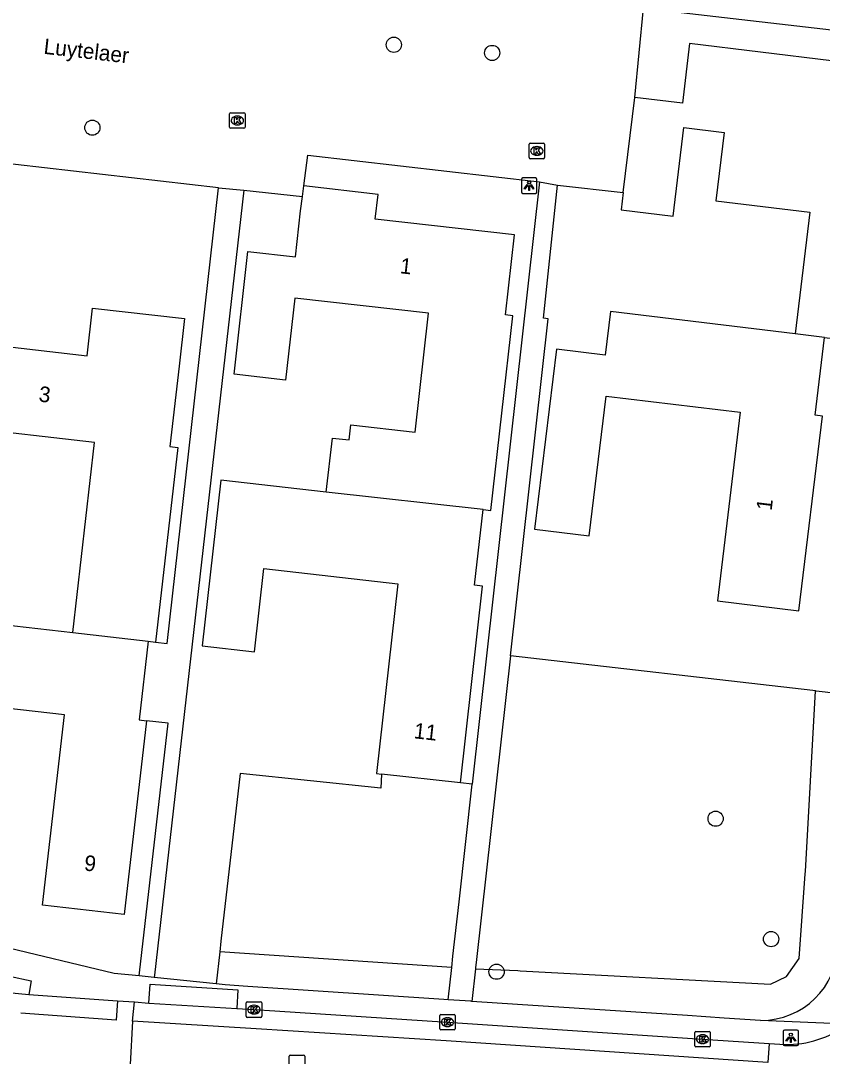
# Model space of a CAD drawing. Extents: x 162398 to 163643, y 386453 to 387397.
# Drawn here: x 162661.5 to 162713.1, y 386600.9 to 386667.5 of the extents above; entities that cross this region are included whole.
import ezdxf

# ---------------------------------------------------------------- set-up
doc = ezdxf.new("R2010")
doc.units = 0
for name, color, linetype in [('IMGEO_Boom', 7, 'Continuous'), ('IMGEO_Groenvoorziening', 7, 'Continuous'), ('IMGEO_Kolk', 7, 'Continuous'), ('IMGEO_Lichtpunt', 7, 'Continuous'), ('IMGEO_Openbare_ruimte_label', 7, 'Continuous'), ('IMGEO_Pand', 7, 'Continuous'), ('IMGEO_Pand_nummerreeks', 7, 'Continuous'), ('IMGEO_Rijbaan_lokaal_gesloten', 7, 'Continuous'), ('IMGEO_Rijbaan_lokaal_open', 7, 'Continuous'), ('IMGEO_Rioolput', 7, 'Continuous'), ('IMGEO_Voetpad_open', 7, 'Continuous')]:
    doc.layers.add(name, color=color, linetype=linetype)

msp = doc.modelspace()

# ---------------------------------------------------------------- linework, layer by layer
at = {"layer": 'IMGEO_Boom'}
for centre in [(162685.518, 386665.962), (162691.847, 386665.437), (162666.114, 386660.628), (162706.225, 386616.177), (162709.796, 386608.434), (162692.128, 386606.334)]:
    msp.add_circle(centre, 0.489, dxfattribs=at)
at = {"layer": 'IMGEO_Groenvoorziening'}
for points in [[(162712.66, 386624.395), (162712.472, 386624.417), (162693.02, 386626.657)], [(162690.772, 386606.523), (162693.507, 386606.409), (162693.65, 386606.401), (162709.758, 386605.544), (162710.781, 386606.022), (162711.6, 386607.182), (162711.998, 386612.625), (162712.009, 386612.773), (162712.66, 386624.395)], [(162715.359, 386624.084), (162712.686, 386624.392), (162712.66, 386624.395)], [(162684.719, 386619.052), (162684.681, 386618.151), (162675.637, 386619.094), (162674.394, 386608.301), (162674.315, 386607.614)], [(162690.56, 386618.394), (162689.808, 386618.479)], [(162674.315, 386607.614), (162674.077, 386605.548)], [(162689.244, 386606.609), (162674.315, 386607.614)]]:
    msp.add_lwpolyline(points, dxfattribs=at)
at = {"layer": 'IMGEO_Kolk'}
for p, q in [((162674.946, 386660.665), (162674.946, 386661.517)), ((162675.021, 386661.591), (162675.873, 386661.591)), ((162675.434, 386661.371), (162675.459, 386661.371)), ((162675.947, 386661.517), (162675.947, 386660.665)), ((162675.457, 386660.811), (162675.432, 386660.811)), ((162675.873, 386660.591), (162675.021, 386660.591)), ((162694.217, 386658.709), (162694.217, 386659.561)), ((162694.292, 386659.635), (162695.144, 386659.635)), ((162694.705, 386659.415), (162694.73, 386659.415)), ((162695.218, 386659.561), (162695.218, 386658.709)), ((162694.728, 386658.855), (162694.703, 386658.855)), ((162695.144, 386658.635), (162694.292, 386658.635)), ((162676.012, 386603.473), (162676.012, 386604.325)), ((162676.087, 386604.399), (162676.939, 386604.399)), ((162676.5, 386604.179), (162676.525, 386604.179)), ((162677.013, 386604.325), (162677.013, 386603.473)), ((162676.939, 386603.399), (162676.087, 386603.399)), ((162676.523, 386603.619), (162676.498, 386603.619)), ((162688.468, 386602.663), (162688.468, 386603.515)), ((162688.543, 386603.589), (162689.395, 386603.589)), ((162689.469, 386603.515), (162689.469, 386602.663)), ((162688.979, 386602.809), (162688.954, 386602.809)), ((162688.956, 386603.369), (162688.981, 386603.369)), ((162689.395, 386602.589), (162688.543, 386602.589)), ((162704.884, 386601.569), (162704.884, 386602.421)), ((162704.959, 386602.495), (162705.811, 386602.495)), ((162705.372, 386602.275), (162705.397, 386602.275)), ((162705.885, 386602.421), (162705.885, 386601.569)), ((162705.811, 386601.495), (162704.959, 386601.495)), ((162705.395, 386601.715), (162705.37, 386601.715))]:
    msp.add_line(p, q, dxfattribs=at)
for points in [[(162674.946, 386660.665), (162674.946, 386661.517)], [(162675.021, 386661.591), (162675.873, 386661.591)], [(162675.947, 386661.517), (162675.947, 386660.665)], [(162675.267, 386661.291), (162675.39, 386661.291), (162675.39, 386661.14), (162675.52, 386661.291), (162675.684, 386661.291), (162675.538, 386661.14), (162675.691, 386660.891), (162675.539, 386660.891), (162675.454, 386661.055), (162675.39, 386660.988), (162675.39, 386660.891), (162675.267, 386660.891), (162675.267, 386661.291)], [(162675.873, 386660.591), (162675.021, 386660.591)], [(162694.217, 386658.709), (162694.217, 386659.561)], [(162694.292, 386659.635), (162695.144, 386659.635)], [(162694.538, 386659.335), (162694.661, 386659.335), (162694.661, 386659.184), (162694.791, 386659.335), (162694.955, 386659.335), (162694.809, 386659.184), (162694.962, 386658.935), (162694.81, 386658.935), (162694.725, 386659.099), (162694.661, 386659.032), (162694.661, 386658.935), (162694.538, 386658.935), (162694.538, 386659.335)], [(162695.218, 386659.561), (162695.218, 386658.709)], [(162695.144, 386658.635), (162694.292, 386658.635)], [(162676.012, 386603.473), (162676.012, 386604.325)], [(162676.087, 386604.399), (162676.939, 386604.399)], [(162676.333, 386604.099), (162676.456, 386604.099), (162676.456, 386603.948), (162676.586, 386604.099), (162676.75, 386604.099), (162676.604, 386603.948), (162676.757, 386603.699), (162676.605, 386603.699), (162676.52, 386603.863), (162676.456, 386603.796), (162676.456, 386603.699), (162676.333, 386603.699), (162676.333, 386604.099)], [(162677.013, 386604.325), (162677.013, 386603.473)], [(162676.939, 386603.399), (162676.087, 386603.399)], [(162688.468, 386602.663), (162688.468, 386603.515)], [(162688.543, 386603.589), (162689.395, 386603.589)], [(162689.469, 386603.515), (162689.469, 386602.663)], [(162688.789, 386603.289), (162688.912, 386603.289), (162688.912, 386603.138), (162689.042, 386603.289), (162689.206, 386603.289), (162689.06, 386603.138), (162689.213, 386602.889), (162689.061, 386602.889), (162688.976, 386603.053), (162688.912, 386602.986), (162688.912, 386602.889), (162688.789, 386602.889), (162688.789, 386603.289)], [(162689.395, 386602.589), (162688.543, 386602.589)], [(162704.884, 386601.569), (162704.884, 386602.421)], [(162704.959, 386602.495), (162705.811, 386602.495)], [(162705.205, 386602.195), (162705.328, 386602.195), (162705.328, 386602.044), (162705.458, 386602.195), (162705.622, 386602.195), (162705.476, 386602.044), (162705.629, 386601.795), (162705.477, 386601.795), (162705.392, 386601.959), (162705.328, 386601.892), (162705.328, 386601.795), (162705.205, 386601.795), (162705.205, 386602.195)], [(162705.885, 386602.421), (162705.885, 386601.569)], [(162705.811, 386601.495), (162704.959, 386601.495)]]:
    msp.add_lwpolyline(points, dxfattribs=at)
for centre, start, end in [((162675.023, 386661.515), 91.55205, 178.44795), ((162675.023, 386661.515), 91.55205, 178.44795), ((162675.871, 386661.515), 1.55205, 88.44795), ((162675.871, 386661.515), 1.55205, 88.44795), ((162675.023, 386660.667), 181.55205, 268.44795), ((162675.023, 386660.667), 181.55205, 268.44795), ((162675.871, 386660.667), 271.55205, 358.44795), ((162675.871, 386660.667), 271.55205, 358.44795), ((162694.294, 386659.559), 91.55205, 178.44795), ((162694.294, 386659.559), 91.55205, 178.44795), ((162695.142, 386659.559), 1.55205, 88.44795), ((162695.142, 386659.559), 1.55205, 88.44795), ((162694.294, 386658.711), 181.55205, 268.44795), ((162694.294, 386658.711), 181.55205, 268.44795), ((162695.142, 386658.711), 271.55205, 358.44795), ((162695.142, 386658.711), 271.55205, 358.44795), ((162676.089, 386604.323), 91.55205, 178.44795), ((162676.089, 386604.323), 91.55205, 178.44795), ((162676.937, 386604.323), 1.55205, 88.44795), ((162676.937, 386604.323), 1.55205, 88.44795), ((162676.089, 386603.475), 181.55205, 268.44795), ((162676.089, 386603.475), 181.55205, 268.44795), ((162676.937, 386603.475), 271.55205, 358.44795), ((162676.937, 386603.475), 271.55205, 358.44795), ((162688.545, 386603.513), 91.55205, 178.44795), ((162688.545, 386603.513), 91.55205, 178.44795), ((162689.393, 386603.513), 1.55205, 88.44795), ((162689.393, 386603.513), 1.55205, 88.44795), ((162688.545, 386602.665), 181.55205, 268.44795), ((162688.545, 386602.665), 181.55205, 268.44795), ((162689.393, 386602.665), 271.55205, 358.44795), ((162689.393, 386602.665), 271.55205, 358.44795), ((162704.961, 386602.419), 91.55205, 178.44795), ((162704.961, 386602.419), 91.55205, 178.44795), ((162705.809, 386602.419), 1.55205, 88.44795), ((162705.809, 386602.419), 1.55205, 88.44795), ((162704.961, 386601.571), 181.55205, 268.44795), ((162704.961, 386601.571), 181.55205, 268.44795), ((162705.809, 386601.571), 271.55205, 358.44795), ((162705.809, 386601.571), 271.55205, 358.44795)]:
    msp.add_arc(centre, 0.0765, start, end, dxfattribs=at)
for centre, major_axis, ratio, start_param, end_param in [((162675.433, 386661.091), (-0.387, 0.002), 0.722429, 4.712389, 7.853982), ((162675.458, 386661.091), (-0.39, 0.002), 0.717154, 1.570796, 4.712389), ((162694.704, 386659.135), (-0.387, 0.002), 0.722429, 4.712389, 7.853982), ((162694.729, 386659.135), (-0.39, 0.002), 0.717154, 1.570796, 4.712389), ((162676.499, 386603.899), (-0.387, 0.002), 0.722429, 4.712389, 7.853982), ((162676.524, 386603.899), (-0.39, 0.002), 0.717154, 1.570796, 4.712389), ((162688.955, 386603.089), (-0.387, 0.002), 0.722429, 4.712389, 7.853982), ((162688.98, 386603.089), (-0.39, 0.002), 0.717154, 1.570796, 4.712389), ((162705.371, 386601.995), (-0.387, 0.002), 0.722429, 4.712389, 7.853982), ((162705.396, 386601.995), (-0.39, 0.002), 0.717154, 1.570796, 4.712389)]:
    msp.add_ellipse(centre, major_axis=major_axis, ratio=ratio, start_param=start_param, end_param=end_param, dxfattribs=at)
at = {"layer": 'IMGEO_Lichtpunt'}
for p, q in [((162694.628, 386657.397), (162693.82, 386657.397)), ((162694.628, 386657.397), (162693.82, 386657.397)), ((162693.726, 386657.302), (162693.726, 386656.495)), ((162693.726, 386657.302), (162693.726, 386656.495)), ((162694.722, 386656.495), (162694.722, 386657.302)), ((162694.722, 386656.495), (162694.722, 386657.302)), ((162693.82, 386656.401), (162694.628, 386656.401)), ((162693.82, 386656.401), (162694.628, 386656.401)), ((162710.566, 386602.488), (162710.566, 386601.681)), ((162710.566, 386602.488), (162710.566, 386601.681)), ((162711.468, 386602.583), (162710.66, 386602.583)), ((162711.468, 386602.583), (162710.66, 386602.583)), ((162711.562, 386601.681), (162711.562, 386602.488)), ((162711.562, 386601.681), (162711.562, 386602.488)), ((162710.66, 386601.587), (162711.468, 386601.587)), ((162710.66, 386601.587), (162711.468, 386601.587))]:
    msp.add_line(p, q, dxfattribs=at)
for points in [[(162694.1, 386656.966), (162694.139, 386656.938), (162693.951, 386656.676), (162693.913, 386656.703), (162694.1, 386656.966)], [(162694.202, 386656.918), (162694.249, 386656.918), (162694.249, 386656.596), (162694.202, 386656.596), (162694.202, 386656.918)], [(162694.312, 386656.938), (162694.35, 386656.965), (162694.537, 386656.703), (162694.498, 386656.675), (162694.312, 386656.938)], [(162710.94, 386602.152), (162710.979, 386602.124), (162710.791, 386601.862), (162710.753, 386601.889), (162710.94, 386602.152)], [(162711.042, 386602.104), (162711.089, 386602.104), (162711.089, 386601.782), (162711.042, 386601.782), (162711.042, 386602.104)], [(162711.152, 386602.124), (162711.19, 386602.151), (162711.377, 386601.889), (162711.338, 386601.861), (162711.152, 386602.124)]]:
    msp.add_lwpolyline(points, dxfattribs=at)
for centre in [(162694.225, 386657.1), (162711.065, 386602.286)]:
    msp.add_circle(centre, 0.0994, dxfattribs=at)
for centre, start, end in [((162693.82, 386657.302), 90, 180), ((162693.82, 386657.302), 90, 180), ((162694.628, 386657.302), 0, 90), ((162694.628, 386657.302), 0, 90), ((162693.82, 386656.495), 180, 270), ((162693.82, 386656.495), 180, 270), ((162694.628, 386656.495), 270, 0), ((162694.628, 386656.495), 270, 360), ((162710.66, 386602.488), 90, 180), ((162710.66, 386602.488), 90, 180), ((162711.468, 386602.488), 0, 90), ((162711.468, 386602.488), 0, 90), ((162710.66, 386601.681), 180, 270), ((162710.66, 386601.681), 180, 270), ((162711.468, 386601.681), 270, 0), ((162711.468, 386601.681), 270, 360)]:
    msp.add_arc(centre, 0.0946, start, end, dxfattribs=at)
at = {"layer": 'IMGEO_Pand'}
for points in [[(162713.229, 386647.135), (162716.692, 386646.716), (162718.2, 386659.172), (162717.621, 386659.242), (162718.242, 386664.379), (162704.554, 386666.036), (162704.091, 386662.206), (162701.024, 386662.577)], [(162700.284, 386656.459), (162701.024, 386662.577)], [(162700.284, 386656.459), (162700.149, 386655.346), (162703.489, 386654.941), (162704.178, 386660.632), (162706.769, 386660.319), (162706.238, 386655.927), (162712.295, 386655.194), (162711.349, 386647.375)], [(162679.639, 386656.195), (162679.727, 386656.879)], [(162691.26, 386636.064), (162691.758, 386636.008), (162693.167, 386648.531), (162692.712, 386648.582), (162693.293, 386653.737), (162684.322, 386654.747), (162684.501, 386656.341), (162679.727, 386656.879)], [(162681.169, 386637.188), (162681.561, 386640.666), (162682.646, 386640.544), (162682.756, 386641.515), (162686.897, 386641.049), (162687.757, 386648.694), (162679.141, 386649.663), (162678.548, 386644.393), (162675.233, 386644.766), (162676.122, 386652.665), (162679.187, 386652.32), (162679.521, 386655.287), (162679.639, 386656.195)], [(162664.854, 386628.145), (162666.259, 386640.378), (162657.629, 386641.37), (162657.013, 386636.007), (162653.615, 386636.397), (162654.858, 386647.214), (162665.781, 386645.959), (162666.133, 386649.023), (162672.045, 386648.344), (162671.693, 386645.279), (162671.1, 386640.115), (162671.613, 386640.056), (162670.175, 386627.541)], [(162711.349, 386647.375), (162699.458, 386648.812), (162699.118, 386646.004), (162695.982, 386646.384), (162694.58, 386634.799), (162698.096, 386634.373), (162699.185, 386643.366), (162707.807, 386642.323), (162706.339, 386630.192), (162711.59, 386629.556), (162713.105, 386642.079), (162712.624, 386642.137), (162713.229, 386647.135)], [(162713.229, 386647.135), (162711.349, 386647.375)], [(162681.169, 386637.188), (162674.39, 386637.951), (162673.19, 386627.297), (162676.543, 386626.919), (162677.145, 386632.263), (162685.771, 386631.292), (162684.397, 386619.088), (162684.719, 386619.052)], [(162691.26, 386636.064), (162681.169, 386637.188)], [(162689.808, 386618.479), (162691.232, 386631.132), (162690.712, 386631.191), (162691.26, 386636.064)], [(162669.594, 386622.475), (162668.163, 386610.017), (162662.914, 386610.62), (162664.319, 386622.854), (162655.606, 386623.855), (162654.986, 386618.465), (162651.596, 386618.855), (162652.822, 386629.527), (162664.854, 386628.145)], [(162664.854, 386628.145), (162669.702, 386627.595)], [(162669.702, 386627.595), (162669.12, 386622.53), (162669.594, 386622.475)], [(162669.702, 386627.595), (162670.175, 386627.541)], [(162689.808, 386618.479), (162684.719, 386619.052)]]:
    msp.add_lwpolyline(points, dxfattribs=at)
at = {"layer": 'IMGEO_Rijbaan_lokaal_gesloten'}
for points in [[(162658.459, 386605.21), (162662.021, 386604.865)], [(162662.021, 386604.865), (162667.733, 386604.463)], [(162668.821, 386604.393), (162669.759, 386604.318)], [(162669.759, 386604.318), (162675.41, 386603.974)], [(162675.41, 386603.974), (162676.513, 386603.899), (162677.862, 386603.812), (162688.969, 386603.089), (162705.385, 386601.995), (162709.68, 386601.72)], [(162709.59, 386600.492), (162688.895, 386601.878), (162676.668, 386602.653), (162668.709, 386603.157)]]:
    msp.add_lwpolyline(points, dxfattribs=at)
at = {"layer": 'IMGEO_Rijbaan_lokaal_open'}
for points in [[(162701.024, 386662.577), (162701.576, 386668.308), (162725.964, 386665.516)], [(162679.727, 386656.879), (162679.981, 386658.864), (162694.884, 386657.146)], [(162674.242, 386656.758), (162659.28, 386658.465), (162658.928, 386655.156), (162654.99, 386655.608)], [(162674.242, 386656.758), (162675.871, 386656.617)], [(162694.884, 386657.146), (162696.053, 386656.935)], [(162696.053, 386656.935), (162700.284, 386656.459)], [(162675.871, 386656.617), (162679.639, 386656.195)], [(162667.733, 386604.463), (162667.645, 386603.213), (162661.504, 386603.662)], [(162667.733, 386604.463), (162668.821, 386604.393)], [(162668.709, 386603.157), (162668.821, 386604.393)], [(162668.709, 386603.157), (162668.549, 386600.361)], [(162709.68, 386601.72), (162709.59, 386600.492)], [(162709.68, 386601.72), (162710.691, 386601.655)]]:
    msp.add_lwpolyline(points, dxfattribs=at)
msp.add_arc((162710.818, 386608.116), 6.463, 268.8756, 306.99847, dxfattribs=at)
at = {"layer": 'IMGEO_Rioolput'}
for p, q in [((162678.781, 386600.042), (162678.781, 386600.894)), ((162678.856, 386600.968), (162679.708, 386600.968)), ((162679.782, 386600.894), (162679.782, 386600.042))]:
    msp.add_line(p, q, dxfattribs=at)
for points in [[(162678.781, 386600.042), (162678.781, 386600.894)], [(162678.856, 386600.968), (162679.708, 386600.968)], [(162679.782, 386600.894), (162679.782, 386600.042)]]:
    msp.add_lwpolyline(points, dxfattribs=at)
for centre, start, end in [((162678.858, 386600.892), 91.55205, 178.44795), ((162678.858, 386600.892), 91.55205, 178.44795), ((162679.706, 386600.892), 1.55205, 88.44795), ((162679.706, 386600.892), 1.55205, 88.44795)]:
    msp.add_arc(centre, 0.0765, start, end, dxfattribs=at)
at = {"layer": 'IMGEO_Voetpad_open'}
for points in [[(162670.175, 386627.541), (162670.931, 386627.451), (162674.242, 386656.758)], [(162694.884, 386657.146), (162691.504, 386626.852), (162690.56, 386618.394)], [(162693.02, 386626.657), (162695.439, 386648.33), (162695.149, 386648.38), (162696.053, 386656.935)], [(162675.871, 386656.617), (162670.104, 386606.108), (162670.089, 386605.959)], [(162693.02, 386626.657), (162690.839, 386607.119), (162690.779, 386606.582), (162690.772, 386606.523)], [(162669.127, 386606.059), (162669.149, 386606.263), (162670.988, 386622.332), (162669.594, 386622.475)], [(162689.244, 386606.609), (162689.324, 386607.324), (162689.715, 386610.823), (162690.56, 386618.394)], [(162669.127, 386606.059), (162667.525, 386606.224), (162660.214, 386607.974), (162650.363, 386610.409)], [(162660.775, 386606.047), (162662.181, 386605.746), (162662.021, 386604.865)], [(162670.089, 386605.959), (162669.127, 386606.059)], [(162689.011, 386604.52), (162689.244, 386606.609)], [(162690.772, 386606.523), (162690.538, 386604.425)], [(162669.759, 386604.318), (162669.834, 386605.531), (162675.484, 386605.175), (162675.41, 386603.974)], [(162674.077, 386605.548), (162670.089, 386605.959)], [(162689.011, 386604.52), (162688.73, 386604.537), (162676.123, 386605.389), (162674.658, 386605.488), (162674.077, 386605.548)], [(162690.538, 386604.425), (162690.469, 386604.43), (162689.011, 386604.52)], [(162709.121, 386603.197), (162706.774, 386603.352), (162704.425, 386603.521), (162693.485, 386604.233), (162690.538, 386604.425)], [(162714.707, 386602.955), (162709.121, 386603.197)]]:
    msp.add_lwpolyline(points, dxfattribs=at)
msp.add_arc((162709.132, 386608.191), 4.994, 269.87697, 358.47351, dxfattribs=at)

# ---------------------------------------------------------------- texts
at = {"layer": 'IMGEO_Openbare_ruimte_label'}
msp.add_text('Luytelaer', height=1, rotation=353.51434, dxfattribs=at).set_placement((162662.947, 386665.385))
at = {"layer": 'IMGEO_Pand_nummerreeks'}
for s, rotation, p in [('1', 353.57854, (162685.88, 386651.27)), ('3', 353.44325, (162662.627, 386643.019)), ('1', 83.10203, (162709.826, 386635.961)), ('11', 353.57847, (162686.767, 386621.357)), ('9', 353.44664, (162665.552, 386612.854))]:
    msp.add_text(s, height=1, rotation=rotation, dxfattribs=at).set_placement(p)

doc.saveas('drawing.dxf')
